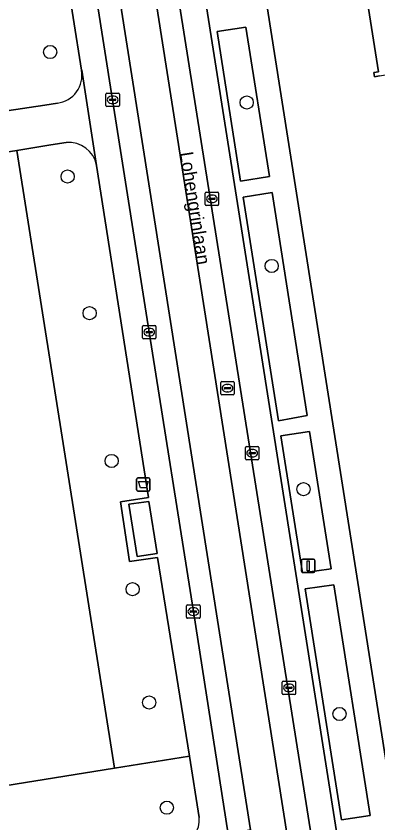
# Model space of a CAD drawing. Extents: x 160077 to 160948, y 386481 to 387498.
# Drawn here: x 160619.8 to 160646.6, y 387104.5 to 387164.5 of the extents above; entities that cross this region are included whole.
import ezdxf

# ---------------------------------------------------------------- set-up
doc = ezdxf.new("R2010")
doc.units = 0
for name, color, linetype in [('IMGEO_Afvalbak', 7, 'Continuous'), ('IMGEO_Boom', 7, 'Continuous'), ('IMGEO_Erf', 7, 'Continuous'), ('IMGEO_Groenvoorziening', 7, 'Continuous'), ('IMGEO_Kolk', 7, 'Continuous'), ('IMGEO_Lichtmast', 7, 'Continuous'), ('IMGEO_Openbare_ruimte_label', 7, 'Continuous'), ('IMGEO_Pand', 7, 'Continuous'), ('IMGEO_Parkeervlak_open', 7, 'Continuous'), ('IMGEO_Rijbaan_lokaal_gesloten', 7, 'Continuous'), ('IMGEO_Rijbaan_lokaal_open', 7, 'Continuous'), ('IMGEO_Rioolput', 7, 'Continuous'), ('IMGEO_Voetpad_gesloten', 7, 'Continuous'), ('IMGEO_Voetpad_open', 7, 'Continuous')]:
    doc.layers.add(name, color=color, linetype=linetype)

msp = doc.modelspace()

# ---------------------------------------------------------------- linework, layer by layer
at = {"layer": 'IMGEO_Afvalbak'}
for p, q in [((160628.73, 387129.297), (160628.73, 387130.097)), ((160628.73, 387130.097), (160628.73, 387129.297)), ((160628.83, 387130.197), (160629.62, 387130.197)), ((160629.62, 387130.197), (160628.83, 387130.197)), ((160629.72, 387130.097), (160629.72, 387129.297)), ((160629.72, 387129.297), (160629.72, 387130.097)), ((160629.62, 387129.197), (160628.83, 387129.197)), ((160628.83, 387129.197), (160629.62, 387129.197))]:
    msp.add_line(p, q, dxfattribs=at)
msp.add_lwpolyline([(160628.873, 387129.911), (160629.577, 387129.911), (160629.428, 387129.441), (160629.022, 387129.441), (160628.873, 387129.911)], dxfattribs=at)
for centre, start, end in [((160628.83, 387130.097), 90, 180), ((160628.83, 387130.097), 90, 180), ((160629.62, 387130.097), 0, 90), ((160629.62, 387130.097), 360, 90), ((160628.83, 387129.297), 180, 270), ((160628.83, 387129.297), 180, 270), ((160629.62, 387129.297), 270, 0), ((160629.62, 387129.297), 270, 0)]:
    msp.add_arc(centre, 0.1, start, end, dxfattribs=at)
at = {"layer": 'IMGEO_Boom'}
for centre in [(160622.311, 387161.832), (160636.899, 387158.082), (160623.611, 387152.577), (160638.751, 387145.933), (160625.243, 387142.421), (160626.877, 387131.439), (160641.106, 387129.339), (160628.432, 387121.905), (160629.654, 387113.488), (160643.78, 387112.632), (160630.977, 387105.668)]:
    msp.add_circle(centre, 0.489, dxfattribs=at)
at = {"layer": 'IMGEO_Erf'}
for points in [[(160632.517, 387202.786), (160638.962, 387161.714), (160648.966, 387098.028)], [(160646.753, 387160.058), (160646.379, 387159.996), (160646.331, 387160.304), (160646.676, 387160.358), (160645.788, 387166.023)]]:
    msp.add_lwpolyline(points, dxfattribs=at)
at = {"layer": 'IMGEO_Groenvoorziening'}
for points in [[(160624.631, 387160.482), (160622.773, 387172.259)], [(160596.754, 387164.815), (160597.647, 387159.11), (160610.525, 387161.141), (160611.294, 387156.291), (160621.92, 387157.879), (160622.849, 387158.043)], [(160623.51, 387155.098), (160622.363, 387154.928), (160619.835, 387154.524), (160627.085, 387108.61), (160632.643, 387109.502), (160630.288, 387124.264), (160628.207, 387123.97), (160627.539, 387128.404), (160629.6, 387128.717), (160625.747, 387153.402)], [(160632.643, 387109.502), (160627.085, 387108.61), (160615.231, 387106.709), (160615.766, 387102.675), (160616.089, 387100.606), (160631.788, 387102.964)], [(160633.371, 387104.935), (160632.643, 387109.502)]]:
    msp.add_lwpolyline(points, dxfattribs=at)
for points in [[(160636.448, 387152.23), (160638.586, 387152.593), (160636.829, 387163.691), (160634.709, 387163.356)], [(160619.835, 387154.524), (160611.425, 387153.179), (160616.166, 387123.612), (160612.64, 387123.04), (160615.231, 387106.709), (160627.085, 387108.61)], [(160639.257, 387134.43), (160641.384, 387134.821), (160638.775, 387151.38), (160636.644, 387151.057)], [(160641.039, 387123.124), (160643.158, 387123.423), (160641.556, 387133.632), (160639.442, 387133.295)], [(160643.937, 387104.768), (160646.049, 387105.097), (160643.356, 387122.229), (160641.224, 387121.939)]]:
    msp.add_lwpolyline(points, close=True, dxfattribs=at)
for centre, radius, start, end in [((160622.606, 387160.091), 2.062, 276.76938, 10.92486), ((160623.721, 387153.053), 2.056, 9.78077, 95.88346), ((160631.603, 387104.734), 1.779, 275.96272, 6.49821)]:
    msp.add_arc(centre, radius, start, end, dxfattribs=at)
at = {"layer": 'IMGEO_Kolk'}
for p, q in [((160626.449, 387157.856), (160626.449, 387158.708)), ((160626.524, 387158.782), (160627.376, 387158.782)), ((160627.45, 387158.708), (160627.45, 387157.856)), ((160626.708, 387158.276), (160626.708, 387158.288)), ((160627.146, 387158.239), (160626.748, 387158.239)), ((160626.751, 387158.325), (160627.149, 387158.325)), ((160626.937, 387158.562), (160626.962, 387158.562)), ((160627.192, 387158.288), (160627.192, 387158.276)), ((160627.376, 387157.782), (160626.524, 387157.782)), ((160626.96, 387158.002), (160626.935, 387158.002)), ((160633.814, 387150.493), (160633.814, 387151.345)), ((160633.889, 387151.419), (160634.741, 387151.419)), ((160634.073, 387150.913), (160634.073, 387150.925)), ((160634.116, 387150.962), (160634.514, 387150.962)), ((160634.302, 387151.199), (160634.327, 387151.199)), ((160634.557, 387150.925), (160634.557, 387150.913)), ((160634.815, 387151.345), (160634.815, 387150.493)), ((160634.741, 387150.419), (160633.889, 387150.419)), ((160634.511, 387150.876), (160634.113, 387150.876)), ((160634.325, 387150.639), (160634.3, 387150.639)), ((160629.165, 387140.586), (160629.165, 387141.438)), ((160629.24, 387141.512), (160630.092, 387141.512)), ((160630.166, 387141.438), (160630.166, 387140.586)), ((160629.424, 387141.006), (160629.424, 387141.018)), ((160629.862, 387140.969), (160629.464, 387140.969)), ((160629.467, 387141.055), (160629.865, 387141.055)), ((160629.676, 387140.732), (160629.651, 387140.732)), ((160629.653, 387141.292), (160629.678, 387141.292)), ((160629.908, 387141.018), (160629.908, 387141.006)), ((160630.092, 387140.512), (160629.24, 387140.512)), ((160636.803, 387131.595), (160636.803, 387132.447)), ((160636.878, 387132.521), (160637.73, 387132.521)), ((160637.804, 387132.447), (160637.804, 387131.595)), ((160637.062, 387132.015), (160637.062, 387132.027)), ((160637.5, 387131.978), (160637.102, 387131.978)), ((160637.105, 387132.064), (160637.503, 387132.064)), ((160637.314, 387131.741), (160637.289, 387131.741)), ((160637.291, 387132.301), (160637.316, 387132.301)), ((160637.546, 387132.027), (160637.546, 387132.015)), ((160637.73, 387131.521), (160636.878, 387131.521)), ((160632.44, 387119.818), (160632.44, 387120.67)), ((160632.515, 387120.744), (160633.367, 387120.744)), ((160632.928, 387120.524), (160632.953, 387120.524)), ((160633.441, 387120.67), (160633.441, 387119.818)), ((160633.367, 387119.744), (160632.515, 387119.744)), ((160632.699, 387120.238), (160632.699, 387120.25)), ((160633.137, 387120.201), (160632.739, 387120.201)), ((160632.742, 387120.287), (160633.14, 387120.287)), ((160632.951, 387119.964), (160632.926, 387119.964)), ((160633.183, 387120.25), (160633.183, 387120.238)), ((160639.529, 387114.154), (160639.529, 387115.006)), ((160639.604, 387115.08), (160640.456, 387115.08)), ((160640.53, 387115.006), (160640.53, 387114.154)), ((160639.788, 387114.574), (160639.788, 387114.586)), ((160640.226, 387114.537), (160639.828, 387114.537)), ((160639.831, 387114.623), (160640.229, 387114.623)), ((160640.017, 387114.86), (160640.042, 387114.86)), ((160640.272, 387114.586), (160640.272, 387114.574)), ((160640.456, 387114.08), (160639.604, 387114.08)), ((160640.04, 387114.3), (160640.015, 387114.3))]:
    msp.add_line(p, q, dxfattribs=at)
for points in [[(160626.449, 387157.856), (160626.449, 387158.708)], [(160626.524, 387158.782), (160627.376, 387158.782)], [(160627.45, 387158.708), (160627.45, 387157.856)], [(160627.376, 387157.782), (160626.524, 387157.782)], [(160633.814, 387150.493), (160633.814, 387151.345)], [(160633.889, 387151.419), (160634.741, 387151.419)], [(160634.815, 387151.345), (160634.815, 387150.493)], [(160634.741, 387150.419), (160633.889, 387150.419)], [(160629.165, 387140.586), (160629.165, 387141.438)], [(160629.24, 387141.512), (160630.092, 387141.512)], [(160630.166, 387141.438), (160630.166, 387140.586)], [(160630.092, 387140.512), (160629.24, 387140.512)], [(160636.803, 387131.595), (160636.803, 387132.447)], [(160636.878, 387132.521), (160637.73, 387132.521)], [(160637.804, 387132.447), (160637.804, 387131.595)], [(160637.73, 387131.521), (160636.878, 387131.521)], [(160632.44, 387119.818), (160632.44, 387120.67)], [(160632.515, 387120.744), (160633.367, 387120.744)], [(160633.441, 387120.67), (160633.441, 387119.818)], [(160633.367, 387119.744), (160632.515, 387119.744)], [(160639.529, 387114.154), (160639.529, 387115.006)], [(160639.604, 387115.08), (160640.456, 387115.08)], [(160640.53, 387115.006), (160640.53, 387114.154)], [(160640.456, 387114.08), (160639.604, 387114.08)]]:
    msp.add_lwpolyline(points, dxfattribs=at)
for centre, radius, start, end in [((160626.526, 387158.706), 0.0765, 91.55205, 178.44795), ((160626.526, 387158.706), 0.0765, 91.55205, 178.44795), ((160627.374, 387158.706), 0.0765, 1.55205, 88.44795), ((160627.374, 387158.706), 0.0765, 1.55205, 88.44795), ((160626.748, 387158.285), 0.0403, 85.87752, 175.75265), ((160626.745, 387158.275), 0.0366, 178.93798, 274.71019), ((160627.149, 387158.282), 0.043, 264.86636, 352.45326), ((160627.153, 387158.287), 0.0386, 1.73085, 96.63898), ((160626.526, 387157.858), 0.0765, 181.55205, 268.44795), ((160626.526, 387157.858), 0.0765, 181.55205, 268.44795), ((160627.374, 387157.858), 0.0765, 271.55205, 358.44795), ((160627.374, 387157.858), 0.0765, 271.55205, 358.44795), ((160633.891, 387151.343), 0.0765, 91.55205, 178.44795), ((160633.891, 387151.343), 0.0765, 91.55205, 178.44795), ((160634.113, 387150.922), 0.0403, 85.87752, 175.75265), ((160634.11, 387150.912), 0.0366, 178.93798, 274.71019), ((160634.514, 387150.919), 0.043, 264.86636, 352.45326), ((160634.518, 387150.924), 0.0386, 1.73085, 96.63898), ((160634.739, 387151.343), 0.0765, 1.55205, 88.44795), ((160634.739, 387151.343), 0.0765, 1.55205, 88.44795), ((160633.891, 387150.495), 0.0765, 181.55205, 268.44795), ((160633.891, 387150.495), 0.0765, 181.55205, 268.44795), ((160634.739, 387150.495), 0.0765, 271.55205, 358.44795), ((160634.739, 387150.495), 0.0765, 271.55205, 358.44795), ((160629.242, 387141.436), 0.0765, 91.55205, 178.44795), ((160629.242, 387141.436), 0.0765, 91.55205, 178.44795), ((160630.09, 387141.436), 0.0765, 1.55205, 88.44795), ((160630.09, 387141.436), 0.0765, 1.55205, 88.44795), ((160629.464, 387141.015), 0.0403, 85.87752, 175.75265), ((160629.461, 387141.005), 0.0366, 178.93798, 274.71019), ((160629.865, 387141.012), 0.043, 264.86636, 352.45326), ((160629.869, 387141.017), 0.0386, 1.73085, 96.63898), ((160629.242, 387140.588), 0.0765, 181.55205, 268.44795), ((160629.242, 387140.588), 0.0765, 181.55205, 268.44795), ((160630.09, 387140.588), 0.0765, 271.55205, 358.44795), ((160630.09, 387140.588), 0.0765, 271.55205, 358.44795), ((160636.88, 387132.445), 0.0765, 91.55205, 178.44795), ((160636.88, 387132.445), 0.0765, 91.55205, 178.44795), ((160637.728, 387132.445), 0.0765, 1.55205, 88.44795), ((160637.728, 387132.445), 0.0765, 1.55205, 88.44795), ((160637.102, 387132.024), 0.0403, 85.87752, 175.75265), ((160637.099, 387132.014), 0.0366, 178.93798, 274.71019), ((160637.503, 387132.021), 0.043, 264.86636, 352.45326), ((160637.507, 387132.026), 0.0386, 1.73085, 96.63898), ((160636.88, 387131.597), 0.0765, 181.55205, 268.44795), ((160636.88, 387131.597), 0.0765, 181.55205, 268.44795), ((160637.728, 387131.597), 0.0765, 271.55205, 358.44795), ((160637.728, 387131.597), 0.0765, 271.55205, 358.44795), ((160632.517, 387120.668), 0.0765, 91.55205, 178.44795), ((160632.517, 387120.668), 0.0765, 91.55205, 178.44795), ((160633.365, 387120.668), 0.0765, 1.55205, 88.44795), ((160633.365, 387120.668), 0.0765, 1.55205, 88.44795), ((160632.517, 387119.82), 0.0765, 181.55205, 268.44795), ((160632.517, 387119.82), 0.0765, 181.55205, 268.44795), ((160632.739, 387120.247), 0.0403, 85.87752, 175.75265), ((160632.736, 387120.237), 0.0366, 178.93798, 274.71019), ((160633.14, 387120.244), 0.043, 264.86636, 352.45326), ((160633.144, 387120.249), 0.0386, 1.73085, 96.63898), ((160633.365, 387119.82), 0.0765, 271.55205, 358.44795), ((160633.365, 387119.82), 0.0765, 271.55205, 358.44795), ((160639.606, 387115.004), 0.0765, 91.55205, 178.44795), ((160639.606, 387115.004), 0.0765, 91.55205, 178.44795), ((160640.454, 387115.004), 0.0765, 1.55205, 88.44795), ((160640.454, 387115.004), 0.0765, 1.55205, 88.44795), ((160639.828, 387114.583), 0.0403, 85.87752, 175.75265), ((160639.825, 387114.573), 0.0366, 178.93798, 274.71019), ((160640.229, 387114.58), 0.043, 264.86636, 352.45326), ((160640.233, 387114.585), 0.0386, 1.73085, 96.63898), ((160639.606, 387114.156), 0.0765, 181.55205, 268.44795), ((160639.606, 387114.156), 0.0765, 181.55205, 268.44795), ((160640.454, 387114.156), 0.0765, 271.55205, 358.44795), ((160640.454, 387114.156), 0.0765, 271.55205, 358.44795)]:
    msp.add_arc(centre, radius, start, end, dxfattribs=at)
for centre, major_axis, ratio, start_param, end_param in [((160626.936, 387158.282), (-0.387, 0.002), 0.722429, 4.712389, 7.853982), ((160626.961, 387158.282), (-0.39, 0.002), 0.717154, 1.570796, 4.712389), ((160634.301, 387150.919), (-0.387, 0.002), 0.722429, 4.712389, 7.853982), ((160634.326, 387150.919), (-0.39, 0.002), 0.717154, 1.570796, 4.712389), ((160629.652, 387141.012), (-0.387, 0.002), 0.722429, 4.712389, 7.853982), ((160629.677, 387141.012), (-0.39, 0.002), 0.717154, 1.570796, 4.712389), ((160637.29, 387132.021), (-0.387, 0.002), 0.722429, 4.712389, 7.853982), ((160637.315, 387132.021), (-0.39, 0.002), 0.717154, 1.570796, 4.712389), ((160632.927, 387120.244), (-0.387, 0.002), 0.722429, 4.712389, 7.853982), ((160632.952, 387120.244), (-0.39, 0.002), 0.717154, 1.570796, 4.712389), ((160640.016, 387114.58), (-0.387, 0.002), 0.722429, 4.712389, 7.853982), ((160640.041, 387114.58), (-0.39, 0.002), 0.717154, 1.570796, 4.712389)]:
    msp.add_ellipse(centre, major_axis=major_axis, ratio=ratio, start_param=start_param, end_param=end_param, dxfattribs=at)
at = {"layer": 'IMGEO_Lichtmast'}
for p, q in [((160640.969, 387123.25), (160640.969, 387124.05)), ((160640.969, 387124.05), (160640.969, 387123.25)), ((160641.069, 387124.15), (160641.859, 387124.15)), ((160641.859, 387124.15), (160641.069, 387124.15)), ((160641.959, 387124.05), (160641.959, 387123.25)), ((160641.959, 387123.25), (160641.959, 387124.05)), ((160641.859, 387123.15), (160641.069, 387123.15)), ((160641.069, 387123.15), (160641.859, 387123.15))]:
    msp.add_line(p, q, dxfattribs=at)
msp.add_lwpolyline([(160641.389, 387124.025), (160641.539, 387124.025), (160641.539, 387123.275), (160641.389, 387123.275), (160641.389, 387124.025)], dxfattribs=at)
for centre, start, end in [((160641.069, 387124.05), 90, 180), ((160641.069, 387124.05), 90, 180), ((160641.859, 387124.05), 0, 90), ((160641.859, 387124.05), 360, 90), ((160641.069, 387123.25), 180, 270), ((160641.069, 387123.25), 180, 270), ((160641.859, 387123.25), 270, 0), ((160641.859, 387123.25), 270, 0)]:
    msp.add_arc(centre, 0.1, start, end, dxfattribs=at)
at = {"layer": 'IMGEO_Pand'}
msp.add_lwpolyline([(160656.247, 387167.852), (160653.852, 387167.478), (160645.413, 387166.16), (160645.443, 387165.969), (160645.788, 387166.023), (160646.676, 387160.358), (160646.331, 387160.304), (160646.379, 387159.996), (160646.753, 387160.058), (160654.805, 387161.4), (160657.196, 387161.798)], close=True, dxfattribs=at)
at = {"layer": 'IMGEO_Parkeervlak_open'}
for points in [[(160626.918, 387197.945), (160627.474, 387193.351), (160627.845, 387190.991), (160643.814, 387090.207)], [(160645.214, 387093.36), (160629.663, 387192.242)]]:
    msp.add_lwpolyline(points, dxfattribs=at)
at = {"layer": 'IMGEO_Rijbaan_lokaal_gesloten'}
for points in [[(160627.845, 387190.991), (160626.21, 387190.729), (160639.929, 387103.448), (160644.82, 387072.201), (160646.502, 387072.498), (160646.297, 387073.653), (160643.846, 387089.634), (160643.912, 387089.659), (160643.814, 387090.207)], [(160623.614, 387190.314), (160621.923, 387190.044), (160622.272, 387187.829), (160622.475, 387186.628), (160623.723, 387178.764), (160624.516, 387173.788), (160625.164, 387169.622), (160626.95, 387158.282), (160629.666, 387141.012), (160632.941, 387120.244), (160635.523, 387103.709), (160637.188, 387104.015)]]:
    msp.add_lwpolyline(points, close=True, dxfattribs=at)
at = {"layer": 'IMGEO_Rijbaan_lokaal_open'}
msp.add_lwpolyline([(160639.929, 387103.448), (160626.21, 387190.729), (160623.614, 387190.314), (160637.188, 387104.015), (160635.523, 387103.709), (160635.582, 387103.33), (160635.67, 387102.776)], dxfattribs=at)
at = {"layer": 'IMGEO_Rioolput'}
for p, q in [((160634.97, 387136.422), (160634.97, 387137.274)), ((160635.045, 387137.348), (160635.897, 387137.348)), ((160635.458, 387137.128), (160635.483, 387137.128)), ((160635.971, 387137.274), (160635.971, 387136.422)), ((160635.229, 387136.842), (160635.229, 387136.854)), ((160635.667, 387136.805), (160635.269, 387136.805)), ((160635.272, 387136.891), (160635.67, 387136.891)), ((160635.481, 387136.568), (160635.456, 387136.568)), ((160635.713, 387136.854), (160635.713, 387136.842)), ((160635.897, 387136.348), (160635.045, 387136.348))]:
    msp.add_line(p, q, dxfattribs=at)
for points in [[(160634.97, 387136.422), (160634.97, 387137.274)], [(160635.045, 387137.348), (160635.897, 387137.348)], [(160635.971, 387137.274), (160635.971, 387136.422)], [(160635.897, 387136.348), (160635.045, 387136.348)]]:
    msp.add_lwpolyline(points, dxfattribs=at)
for centre, radius, start, end in [((160635.047, 387137.272), 0.0765, 91.55205, 178.44795), ((160635.047, 387137.272), 0.0765, 91.55205, 178.44795), ((160635.895, 387137.272), 0.0765, 1.55205, 88.44795), ((160635.895, 387137.272), 0.0765, 1.55205, 88.44795), ((160635.269, 387136.851), 0.0403, 85.87752, 175.75265), ((160635.266, 387136.841), 0.0366, 178.93798, 274.71019), ((160635.67, 387136.848), 0.043, 264.86636, 352.45326), ((160635.674, 387136.853), 0.0386, 1.73085, 96.63898), ((160635.047, 387136.424), 0.0765, 181.55205, 268.44795), ((160635.047, 387136.424), 0.0765, 181.55205, 268.44795), ((160635.895, 387136.424), 0.0765, 271.55205, 358.44795), ((160635.895, 387136.424), 0.0765, 271.55205, 358.44795)]:
    msp.add_arc(centre, radius, start, end, dxfattribs=at)
for centre, major_axis, ratio, start_param, end_param in [((160635.457, 387136.848), (-0.387, 0.002), 0.722429, 4.712389, 7.853982), ((160635.482, 387136.848), (-0.39, 0.002), 0.717154, 1.570796, 4.712389)]:
    msp.add_ellipse(centre, major_axis=major_axis, ratio=ratio, start_param=start_param, end_param=end_param, dxfattribs=at)
at = {"layer": 'IMGEO_Voetpad_gesloten'}
msp.add_lwpolyline([(160629.634, 387128.421), (160628.162, 387128.222), (160628.772, 387124.35), (160630.251, 387124.566)], close=True, dxfattribs=at)
at = {"layer": 'IMGEO_Voetpad_open'}
for points in [[(160652.595, 387074.999), (160649.2, 387096.547), (160648.971, 387097.998), (160648.966, 387098.028), (160638.962, 387161.714), (160632.517, 387202.786), (160631.737, 387207.742), (160631.674, 387208.141), (160631.716, 387208.156), (160631.539, 387209.272), (160630.743, 387214.278), (160630.553, 387215.476), (160630.535, 387215.587), (160628.392, 387229.125), (160627.641, 387234.064), (160627.351, 387236.229), (160627.334, 387236.247), (160626.178, 387243.648), (160625.67, 387246.786), (160625.589, 387247.289), (160625.09, 387250.368), (160619.855, 387249.426), (160619.927, 387248.965), (160620.766, 387243.642)], [(160628.334, 387204.203), (160629.264, 387195.227), (160629.663, 387192.242), (160645.214, 387093.36)], [(160618.617, 387199.018), (160619.1, 387195.535), (160622.773, 387172.259), (160624.631, 387160.482), (160624.663, 387160.486), (160625.761, 387153.41), (160625.747, 387153.402), (160629.6, 387128.717), (160627.539, 387128.404), (160628.207, 387123.97), (160630.288, 387124.264), (160632.643, 387109.502), (160633.371, 387104.935)], [(160635.67, 387102.776), (160635.582, 387103.33), (160635.523, 387103.709), (160632.941, 387120.244), (160629.666, 387141.012), (160626.95, 387158.282), (160625.164, 387169.622), (160624.516, 387173.788), (160623.312, 387173.596), (160622.534, 387178.57), (160623.723, 387178.764), (160622.475, 387186.628), (160622.272, 387187.829), (160621.923, 387190.044), (160621.558, 387192.417), (160621.13, 387194.979)], [(160625.747, 387153.402), (160625.761, 387153.41), (160624.663, 387160.486), (160624.631, 387160.482)], [(160622.849, 387158.043), (160621.92, 387157.879), (160611.294, 387156.291), (160601.186, 387154.687), (160601.189, 387154.665), (160595.546, 387153.889), (160566.846, 387149.32), (160563.387, 387148.767), (160562.894, 387148.69), (160560.487, 387148.307), (160534.212, 387144.165)], [(160599.798, 387151.446), (160599.805, 387151.456), (160606.281, 387152.367), (160606.284, 387152.356), (160611.425, 387153.179), (160619.835, 387154.524), (160622.363, 387154.928), (160623.51, 387155.098)]]:
    msp.add_lwpolyline(points, dxfattribs=at)
for points in [[(160636.448, 387152.23), (160634.709, 387163.356), (160636.829, 387163.691), (160638.586, 387152.593)], [(160639.257, 387134.43), (160636.644, 387151.057), (160638.775, 387151.38), (160641.384, 387134.821)], [(160641.039, 387123.124), (160639.442, 387133.295), (160641.556, 387133.632), (160643.158, 387123.423)], [(160628.772, 387124.35), (160628.162, 387128.222), (160629.634, 387128.421), (160630.251, 387124.566)], [(160643.937, 387104.768), (160641.224, 387121.939), (160643.356, 387122.229), (160646.049, 387105.097)]]:
    msp.add_lwpolyline(points, close=True, dxfattribs=at)
for centre, radius, start, end in [((160622.606, 387160.091), 2.062, 276.76938, 10.92486), ((160623.721, 387153.053), 2.056, 9.78077, 95.88346), ((160631.603, 387104.734), 1.779, 275.96272, 6.49821)]:
    msp.add_arc(centre, radius, start, end, dxfattribs=at)

# ---------------------------------------------------------------- texts
at = {"layer": 'IMGEO_Openbare_ruimte_label'}
msp.add_text('Lohengrinlaan', height=1, rotation=278.91604, dxfattribs=at).set_placement((160631.923, 387154.343))

doc.saveas('drawing.dxf')
